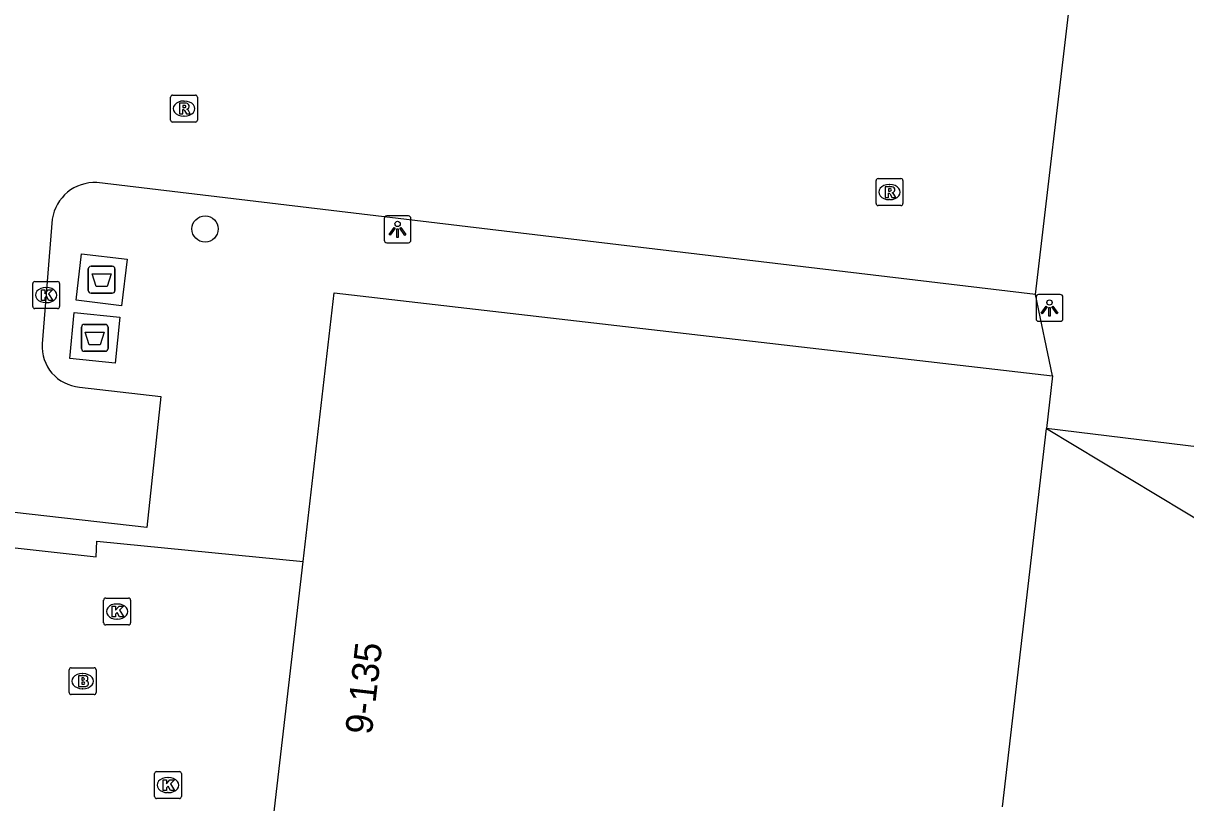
# Model space of a CAD drawing. Extents: x 161928 to 163055, y 386475 to 387428.
# Drawn here: x 162477.01 to 162520.28, y 386767.32 to 386796.31 of the extents above; entities that cross this region are included whole.
import ezdxf

# ---------------------------------------------------------------- set-up
doc = ezdxf.new("R2010")
doc.units = 0
for name, color, linetype in [('IMGEO_Afval_apart_plaats', 7, 'Continuous'), ('IMGEO_Boom', 7, 'Continuous'), ('IMGEO_Brandkraan', 7, 'Continuous'), ('IMGEO_Groenvoorziening', 7, 'Continuous'), ('IMGEO_Kolk', 7, 'Continuous'), ('IMGEO_Lichtpunt', 7, 'Continuous'), ('IMGEO_Pand', 7, 'Continuous'), ('IMGEO_Pand_nummerreeks', 7, 'Continuous'), ('IMGEO_Rioolput', 7, 'Continuous'), ('IMGEO_Voetpad_gesloten', 7, 'Continuous'), ('IMGEO_Voetpad_open', 7, 'Continuous')]:
    doc.layers.add(name, color=color, linetype=linetype)

msp = doc.modelspace()

# ---------------------------------------------------------------- linework, layer by layer
at = {"layer": 'IMGEO_Afval_apart_plaats'}
for p, q in [((162479.434, 386786.372), (162479.434, 386787.172)), ((162479.434, 386787.172), (162479.434, 386786.372)), ((162479.534, 386787.272), (162480.324, 386787.272)), ((162480.324, 386787.272), (162479.534, 386787.272)), ((162480.424, 386787.172), (162480.424, 386786.372)), ((162480.424, 386786.372), (162480.424, 386787.172)), ((162480.324, 386786.272), (162479.534, 386786.272)), ((162479.534, 386786.272), (162480.324, 386786.272)), ((162479.179, 386784.209), (162479.179, 386785.009)), ((162479.179, 386785.009), (162479.179, 386784.209)), ((162479.279, 386785.109), (162480.069, 386785.109)), ((162480.069, 386785.109), (162479.279, 386785.109)), ((162480.169, 386785.009), (162480.169, 386784.209)), ((162480.169, 386784.209), (162480.169, 386785.009)), ((162480.069, 386784.109), (162479.279, 386784.109)), ((162479.279, 386784.109), (162480.069, 386784.109))]:
    msp.add_line(p, q, dxfattribs=at)
for points in [[(162479.577, 386786.986), (162480.281, 386786.986), (162480.132, 386786.516), (162479.726, 386786.516), (162479.577, 386786.986)], [(162479.322, 386784.823), (162480.026, 386784.823), (162479.877, 386784.353), (162479.471, 386784.353), (162479.322, 386784.823)]]:
    msp.add_lwpolyline(points, dxfattribs=at)
for centre, start, end in [((162479.534, 386787.172), 90, 180), ((162479.534, 386787.172), 90, 180), ((162480.324, 386787.172), 0, 90), ((162480.324, 386787.172), 360, 90), ((162479.534, 386786.372), 180, 270), ((162479.534, 386786.372), 180, 270), ((162480.324, 386786.372), 270, 0), ((162480.324, 386786.372), 270, 0), ((162479.279, 386785.009), 90, 180), ((162479.279, 386785.009), 90, 180), ((162480.069, 386785.009), 0, 90), ((162480.069, 386785.009), 360, 90), ((162479.279, 386784.209), 180, 270), ((162479.279, 386784.209), 180, 270), ((162480.069, 386784.209), 270, 0), ((162480.069, 386784.209), 270, 0)]:
    msp.add_arc(centre, 0.1, start, end, dxfattribs=at)
at = {"layer": 'IMGEO_Boom'}
msp.add_circle((162483.779, 386788.659), 0.489, dxfattribs=at)
at = {"layer": 'IMGEO_Brandkraan'}
for p, q in [((162478.797, 386772.339), (162479.649, 386772.339)), ((162478.722, 386771.413), (162478.722, 386772.265)), ((162479.21, 386772.119), (162479.235, 386772.119)), ((162479.723, 386772.265), (162479.723, 386771.413)), ((162479.233, 386771.559), (162479.208, 386771.559)), ((162479.649, 386771.339), (162478.797, 386771.339))]:
    msp.add_line(p, q, dxfattribs=at)
for points in [[(162478.797, 386772.339), (162479.649, 386772.339)], [(162478.722, 386771.413), (162478.722, 386772.265)], [(162479.07, 386772.039), (162479.07, 386771.639), (162479.283, 386771.639)], [(162479.301, 386772.039), (162479.07, 386772.039)], [(162479.249, 386771.958), (162479.195, 386771.958), (162479.195, 386771.882)], [(162479.723, 386772.265), (162479.723, 386771.413)], [(162479.195, 386771.882), (162479.248, 386771.882)], [(162479.257, 386771.806), (162479.195, 386771.806), (162479.195, 386771.725)], [(162479.195, 386771.725), (162479.257, 386771.725)], [(162479.649, 386771.339), (162478.797, 386771.339)]]:
    msp.add_lwpolyline(points, dxfattribs=at)
for centre, radius, start, end in [((162478.799, 386772.263), 0.0765, 91.552, 178.448), ((162478.799, 386772.263), 0.0765, 91.552, 178.448), ((162479.647, 386772.263), 0.0765, 1.552, 88.448), ((162479.647, 386772.263), 0.0765, 1.552, 88.448), ((162479.25, 386771.92), 0.0379, 267.8285, 90.9355), ((162479.305, 386771.894), 0.145, 59.4692, 91.5367), ((162479.33, 386771.941), 0.0922, 285.5137, 58.1501), ((162479.258, 386771.765), 0.0404, 269.8759, 90.5077), ((162479.289, 386771.89), 0.251, 268.6676, 293.5347), ((162479.335, 386771.749), 0.105, 301.3115, 78.989), ((162478.799, 386771.415), 0.0765, 181.552, 268.448), ((162478.799, 386771.415), 0.0765, 181.552, 268.448), ((162479.647, 386771.415), 0.0765, 271.552, 358.448), ((162479.647, 386771.415), 0.0765, 271.552, 358.448)]:
    msp.add_arc(centre, radius, start, end, dxfattribs=at)
for centre, major_axis, ratio, start_param, end_param in [((162479.209, 386771.839), (-0.387, 0.002), 0.722429, 4.712389, 7.853982), ((162479.234, 386771.839), (-0.39, 0.002), 0.717154, 1.570796, 4.712389)]:
    msp.add_ellipse(centre, major_axis=major_axis, ratio=ratio, start_param=start_param, end_param=end_param, dxfattribs=at)
at = {"layer": 'IMGEO_Groenvoorziening'}
msp.add_lwpolyline([(162515.09, 386781.243), (162537.749, 386767.595)], dxfattribs=at)
at = {"layer": 'IMGEO_Kolk'}
for p, q in [((162477.366, 386785.774), (162477.366, 386786.626)), ((162477.441, 386786.7), (162478.293, 386786.7)), ((162478.367, 386786.626), (162478.367, 386785.774)), ((162477.854, 386786.48), (162477.879, 386786.48)), ((162477.877, 386785.92), (162477.852, 386785.92)), ((162478.293, 386785.7), (162477.441, 386785.7)), ((162480.08, 386774.93), (162480.932, 386774.93)), ((162480.005, 386774.004), (162480.005, 386774.856)), ((162480.493, 386774.71), (162480.518, 386774.71)), ((162481.006, 386774.856), (162481.006, 386774.004)), ((162480.516, 386774.15), (162480.491, 386774.15)), ((162480.932, 386773.93), (162480.08, 386773.93)), ((162481.974, 386768.474), (162482.826, 386768.474)), ((162481.899, 386767.548), (162481.899, 386768.4)), ((162482.387, 386768.254), (162482.412, 386768.254)), ((162482.9, 386768.4), (162482.9, 386767.548)), ((162482.41, 386767.694), (162482.385, 386767.694)), ((162482.826, 386767.474), (162481.974, 386767.474))]:
    msp.add_line(p, q, dxfattribs=at)
for points in [[(162477.366, 386785.774), (162477.366, 386786.626)], [(162477.441, 386786.7), (162478.293, 386786.7)], [(162478.367, 386786.626), (162478.367, 386785.774)], [(162477.687, 386786.4), (162477.81, 386786.4), (162477.81, 386786.249), (162477.94, 386786.4), (162478.104, 386786.4), (162477.958, 386786.249), (162478.111, 386786), (162477.959, 386786), (162477.874, 386786.164), (162477.81, 386786.097), (162477.81, 386786), (162477.687, 386786), (162477.687, 386786.4)], [(162478.293, 386785.7), (162477.441, 386785.7)], [(162480.08, 386774.93), (162480.932, 386774.93)], [(162480.005, 386774.004), (162480.005, 386774.856)], [(162480.326, 386774.63), (162480.449, 386774.63), (162480.449, 386774.479), (162480.579, 386774.63), (162480.743, 386774.63), (162480.597, 386774.479), (162480.75, 386774.23), (162480.598, 386774.23), (162480.513, 386774.394), (162480.449, 386774.327), (162480.449, 386774.23), (162480.326, 386774.23), (162480.326, 386774.63)], [(162481.006, 386774.856), (162481.006, 386774.004)], [(162480.932, 386773.93), (162480.08, 386773.93)], [(162481.974, 386768.474), (162482.826, 386768.474)], [(162481.899, 386767.548), (162481.899, 386768.4)], [(162482.22, 386768.174), (162482.343, 386768.174), (162482.343, 386768.023), (162482.473, 386768.174), (162482.637, 386768.174), (162482.491, 386768.023), (162482.644, 386767.774), (162482.492, 386767.774), (162482.407, 386767.938), (162482.343, 386767.871), (162482.343, 386767.774), (162482.22, 386767.774), (162482.22, 386768.174)], [(162482.9, 386768.4), (162482.9, 386767.548)], [(162482.826, 386767.474), (162481.974, 386767.474)]]:
    msp.add_lwpolyline(points, dxfattribs=at)
for centre, start, end in [((162477.443, 386786.624), 91.552, 178.448), ((162477.443, 386786.624), 91.552, 178.448), ((162478.291, 386786.624), 1.552, 88.448), ((162478.291, 386786.624), 1.552, 88.448), ((162477.443, 386785.776), 181.552, 268.448), ((162477.443, 386785.776), 181.552, 268.448), ((162478.291, 386785.776), 271.552, 358.448), ((162478.291, 386785.776), 271.552, 358.448), ((162480.082, 386774.854), 91.552, 178.448), ((162480.082, 386774.854), 91.552, 178.448), ((162480.93, 386774.854), 1.552, 88.448), ((162480.93, 386774.854), 1.552, 88.448), ((162480.082, 386774.006), 181.552, 268.448), ((162480.082, 386774.006), 181.552, 268.448), ((162480.93, 386774.006), 271.552, 358.448), ((162480.93, 386774.006), 271.552, 358.448), ((162481.976, 386768.398), 91.552, 178.448), ((162481.976, 386768.398), 91.552, 178.448), ((162482.824, 386768.398), 1.552, 88.448), ((162482.824, 386768.398), 1.552, 88.448), ((162481.976, 386767.55), 181.552, 268.448), ((162481.976, 386767.55), 181.552, 268.448), ((162482.824, 386767.55), 271.552, 358.448), ((162482.824, 386767.55), 271.552, 358.448)]:
    msp.add_arc(centre, 0.0765, start, end, dxfattribs=at)
for centre, major_axis, ratio, start_param, end_param in [((162477.853, 386786.2), (-0.387, 0.002), 0.722429, 4.712389, 7.853982), ((162477.878, 386786.2), (-0.39, 0.002), 0.717154, 1.570796, 4.712389), ((162480.492, 386774.43), (-0.387, 0.002), 0.722429, 4.712389, 7.853982), ((162480.517, 386774.43), (-0.39, 0.002), 0.717154, 1.570796, 4.712389), ((162482.386, 386767.974), (-0.387, 0.002), 0.722429, 4.712389, 7.853982), ((162482.411, 386767.974), (-0.39, 0.002), 0.717154, 1.570796, 4.712389)]:
    msp.add_ellipse(centre, major_axis=major_axis, ratio=ratio, start_param=start_param, end_param=end_param, dxfattribs=at)
at = {"layer": 'IMGEO_Lichtpunt'}
for p, q in [((162490.444, 386789.049), (162490.444, 386788.242)), ((162490.444, 386789.049), (162490.444, 386788.242)), ((162491.346, 386789.144), (162490.538, 386789.144)), ((162491.346, 386789.144), (162490.538, 386789.144)), ((162491.44, 386788.242), (162491.44, 386789.049)), ((162491.44, 386788.242), (162491.44, 386789.049)), ((162490.538, 386788.148), (162491.346, 386788.148)), ((162490.538, 386788.148), (162491.346, 386788.148)), ((162515.609, 386786.22), (162514.801, 386786.22)), ((162515.609, 386786.22), (162514.801, 386786.22)), ((162514.707, 386786.125), (162514.707, 386785.318)), ((162514.707, 386786.125), (162514.707, 386785.318)), ((162515.703, 386785.318), (162515.703, 386786.125)), ((162515.703, 386785.318), (162515.703, 386786.125)), ((162514.801, 386785.224), (162515.609, 386785.224)), ((162514.801, 386785.224), (162515.609, 386785.224))]:
    msp.add_line(p, q, dxfattribs=at)
for points in [[(162490.818, 386788.713), (162490.857, 386788.685), (162490.669, 386788.423), (162490.631, 386788.45), (162490.818, 386788.713)], [(162490.92, 386788.665), (162490.967, 386788.665), (162490.967, 386788.343), (162490.92, 386788.343), (162490.92, 386788.665)], [(162491.03, 386788.685), (162491.068, 386788.712), (162491.255, 386788.45), (162491.216, 386788.422), (162491.03, 386788.685)], [(162515.081, 386785.789), (162515.12, 386785.761), (162514.932, 386785.499), (162514.894, 386785.526), (162515.081, 386785.789)], [(162515.293, 386785.761), (162515.331, 386785.788), (162515.518, 386785.526), (162515.479, 386785.498), (162515.293, 386785.761)], [(162515.183, 386785.741), (162515.23, 386785.741), (162515.23, 386785.419), (162515.183, 386785.419), (162515.183, 386785.741)]]:
    msp.add_lwpolyline(points, dxfattribs=at)
for centre in [(162490.943, 386788.847), (162515.206, 386785.923)]:
    msp.add_circle(centre, 0.0994, dxfattribs=at)
for centre, start, end in [((162490.538, 386789.049), 90, 180), ((162490.538, 386789.049), 90, 180), ((162491.346, 386789.049), 0, 90), ((162491.346, 386789.049), 0, 90), ((162490.538, 386788.242), 180, 270), ((162490.538, 386788.242), 180, 270), ((162491.346, 386788.242), 270, 0), ((162491.346, 386788.242), 270, 360), ((162514.801, 386786.125), 90, 180), ((162514.801, 386786.125), 90, 180), ((162515.609, 386786.125), 0, 90), ((162515.609, 386786.125), 0, 90), ((162514.801, 386785.318), 180, 270), ((162514.801, 386785.318), 180, 270), ((162515.609, 386785.318), 270, 0), ((162515.609, 386785.318), 270, 360)]:
    msp.add_arc(centre, 0.0946, start, end, dxfattribs=at)
at = {"layer": 'IMGEO_Pand'}
for points in [[(162487.429, 386776.293), (162488.585, 386786.285), (162515.316, 386783.192)], [(162515.316, 386783.192), (162515.09, 386781.243)], [(162513.461, 386767.162), (162515.09, 386781.243)], [(162485.795, 386762.169), (162487.429, 386776.293)]]:
    msp.add_lwpolyline(points, dxfattribs=at)
at = {"layer": 'IMGEO_Rioolput'}
for p, q in [((162482.495, 386792.71), (162482.495, 386793.562)), ((162482.57, 386793.636), (162483.422, 386793.636)), ((162483.496, 386793.562), (162483.496, 386792.71)), ((162482.983, 386793.416), (162483.008, 386793.416)), ((162483.006, 386792.856), (162482.981, 386792.856)), ((162483.422, 386792.636), (162482.57, 386792.636)), ((162508.826, 386790.53), (162509.678, 386790.53)), ((162508.751, 386789.604), (162508.751, 386790.456)), ((162509.239, 386790.31), (162509.264, 386790.31)), ((162509.752, 386790.456), (162509.752, 386789.604)), ((162509.262, 386789.75), (162509.237, 386789.75)), ((162509.678, 386789.53), (162508.826, 386789.53))]:
    msp.add_line(p, q, dxfattribs=at)
for points in [[(162482.495, 386792.71), (162482.495, 386793.562)], [(162482.57, 386793.636), (162483.422, 386793.636)], [(162483.496, 386793.562), (162483.496, 386792.71)], [(162483.084, 386793.334), (162482.832, 386793.336), (162482.832, 386792.936)], [(162483.01, 386793.255), (162482.956, 386793.255), (162482.956, 386793.174)], [(162482.956, 386793.174), (162483.008, 386793.174)], [(162482.832, 386792.936), (162482.956, 386792.936), (162482.956, 386793.098), (162482.967, 386793.098)], [(162483.014, 386793.069), (162483.085, 386792.936), (162483.225, 386792.936), (162483.16, 386793.062)], [(162483.422, 386792.636), (162482.57, 386792.636)], [(162508.826, 386790.53), (162509.678, 386790.53)], [(162508.751, 386789.604), (162508.751, 386790.456)], [(162509.34, 386790.228), (162509.088, 386790.23), (162509.088, 386789.83)], [(162509.266, 386790.149), (162509.212, 386790.149), (162509.212, 386790.068)], [(162509.752, 386790.456), (162509.752, 386789.604)], [(162509.088, 386789.83), (162509.212, 386789.83), (162509.212, 386789.992), (162509.223, 386789.992)], [(162509.212, 386790.068), (162509.264, 386790.068)], [(162509.27, 386789.963), (162509.341, 386789.83), (162509.481, 386789.83), (162509.416, 386789.956)], [(162509.678, 386789.53), (162508.826, 386789.53)]]:
    msp.add_lwpolyline(points, dxfattribs=at)
for centre, radius, start, end in [((162482.572, 386793.56), 0.0765, 91.552, 178.448), ((162482.572, 386793.56), 0.0765, 91.552, 178.448), ((162483.42, 386793.56), 0.0765, 1.552, 88.448), ((162483.42, 386793.56), 0.0765, 1.552, 88.448), ((162482.992, 386793.363), 0.19, 274.7715, 282.9687), ((162483.016, 386793.159), 0.0964, 77.0061, 93.1865), ((162483.03, 386793.216), 0.0378, 276.6634, 79.6772), ((162483.083, 386793.224), 0.109, 350.3612, 89.416), ((162483.081, 386793.224), 0.112, 277.5842, 350.9817), ((162483.065, 386793.009), 0.108, 29.5134, 73.7905), ((162482.572, 386792.712), 0.0765, 181.552, 268.448), ((162482.572, 386792.712), 0.0765, 181.552, 268.448), ((162482.966, 386793.045), 0.0533, 26.0293, 88.6989), ((162483.42, 386792.712), 0.0765, 271.552, 358.448), ((162483.42, 386792.712), 0.0765, 271.552, 358.448), ((162508.828, 386790.454), 0.0765, 91.552, 178.448), ((162508.828, 386790.454), 0.0765, 91.552, 178.448), ((162509.676, 386790.454), 0.0765, 1.552, 88.448), ((162509.676, 386790.454), 0.0765, 1.552, 88.448), ((162509.248, 386790.257), 0.19, 274.7715, 282.9687), ((162509.272, 386790.053), 0.0964, 77.0061, 93.1865), ((162509.286, 386790.11), 0.0378, 276.6634, 79.6772), ((162509.339, 386790.118), 0.109, 350.3612, 89.416), ((162509.337, 386790.118), 0.112, 277.5842, 350.9817), ((162509.222, 386789.939), 0.0533, 26.0293, 88.6989), ((162509.321, 386789.903), 0.108, 29.5134, 73.7905), ((162508.828, 386789.606), 0.0765, 181.552, 268.448), ((162508.828, 386789.606), 0.0765, 181.552, 268.448), ((162509.676, 386789.606), 0.0765, 271.552, 358.448), ((162509.676, 386789.606), 0.0765, 271.552, 358.448)]:
    msp.add_arc(centre, radius, start, end, dxfattribs=at)
for centre, major_axis, ratio, start_param, end_param in [((162482.982, 386793.136), (-0.387, 0.002), 0.722429, 4.712389, 7.853982), ((162483.007, 386793.136), (-0.39, 0.002), 0.717154, 1.570796, 4.712389), ((162509.238, 386790.03), (-0.387, 0.002), 0.722429, 4.712389, 7.853982), ((162509.263, 386790.03), (-0.39, 0.002), 0.717154, 1.570796, 4.712389)]:
    msp.add_ellipse(centre, major_axis=major_axis, ratio=ratio, start_param=start_param, end_param=end_param, dxfattribs=at)
at = {"layer": 'IMGEO_Voetpad_gesloten'}
for points in [[(162480.881, 386787.536), (162480.673, 386785.803), (162478.977, 386786.007), (162479.185, 386787.74), (162480.881, 386787.536)], [(162480.607, 386785.384), (162480.438, 386783.668), (162478.742, 386783.835), (162478.911, 386785.551), (162480.607, 386785.384)]]:
    msp.add_lwpolyline(points, dxfattribs=at)
at = {"layer": 'IMGEO_Voetpad_open'}
for points in [[(162479.111, 386782.78), (162482.138, 386782.432), (162481.609, 386777.552), (162476.014, 386778.189), (162466.86, 386779.23), (162467.874, 386788.773), (162468.227, 386791.685), (162470.645, 386813.678)], [(162514.688, 386786.221), (162517.291, 386808.353)], [(162514.688, 386786.221), (162500, 386787.972), (162479.749, 386790.385)], [(162478.089, 386789.028), (162477.713, 386784.39)], [(162515.316, 386783.192), (162514.688, 386786.221)], [(162522.075, 386781.134), (162521.987, 386780.399), (162515.09, 386781.243)], [(162462.274, 386777.945), (162462.454, 386777.925), (162462.351, 386776.994), (162469.635, 386776.228), (162469.71, 386776.839), (162474.926, 386776.272), (162475.02, 386776.983), (162479.724, 386776.464), (162479.749, 386777.049), (162487.429, 386776.293)]]:
    msp.add_lwpolyline(points, dxfattribs=at)
for centre, radius, start, end in [((162479.678, 386788.779), 1.608, 87.4532, 171.0767), ((162479.228, 386784.294), 1.518, 176.36, 265.5771)]:
    msp.add_arc(centre, radius, start, end, dxfattribs=at)

# ---------------------------------------------------------------- texts
at = {"layer": 'IMGEO_Pand_nummerreeks'}
msp.add_text('9-135', height=1, rotation=83.4013, dxfattribs=at).set_placement((162489.983, 386769.825))

doc.saveas('drawing.dxf')
